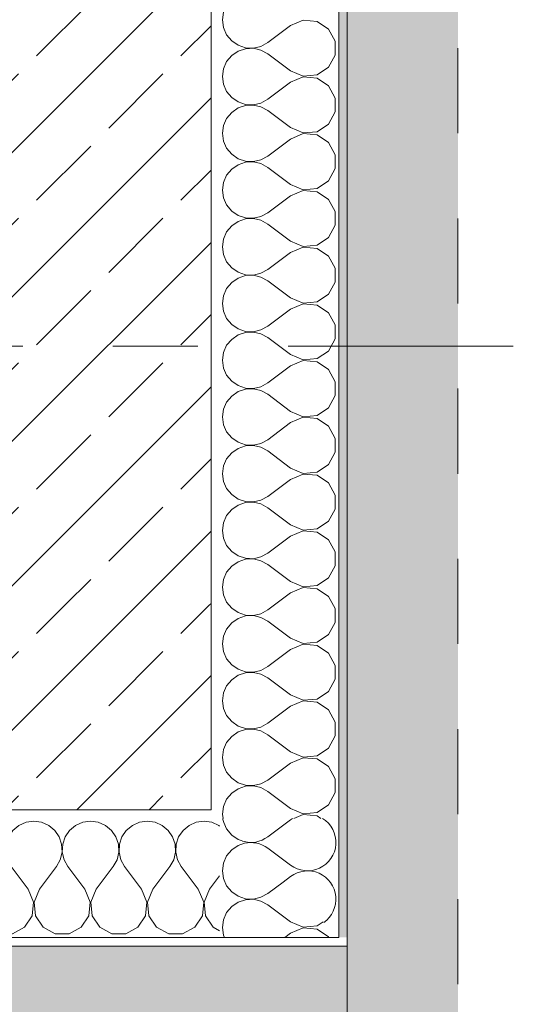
# Model space of a CAD drawing. Header units: metres. Extents: x -3.6 to 85.2, y -11 to 16.8.
# Tile 465 of 508: x 62.05 to 62.635, y -0.224 to 0.934. Entities that reach past the tile are written whole.
import ezdxf

# ---------------------------------------------------------------- set-up
doc = ezdxf.new("R2010")
doc.units = ezdxf.units.M
doc.header["$MEASUREMENT"] = 0
doc.linetypes.add('Strichlinie doppelt', pattern=[0.546806, 0.264583, -0.105833, 0.070556, -0.105833])
doc.linetypes.add('Strichlinie eng', pattern=[0.115, 0.075, -0.04])
for name, color, linetype in [('301 - Elemente.Linie', 7, 'Continuous'), ('302 - Elemente.Schraffur', 7, 'Continuous'), ('451 - Universal.Achsen Raster', 7, 'Continuous'), ('604 - Struktur.Wand Aussen', 7, 'Continuous')]:
    doc.layers.add(name, color=color, linetype=linetype)
pattern_1 = [(0, (0, 0), (0, 0.08660254), [0, -0.05]), (0, (0.025, 0.0433), (0, 0.08660254), [0, -0.05])]
pattern_2 = [(45, (0, 0), (-0.08485281, 0.08485281), []), (45, (-0.04243, 0.04243), (-0.08485281, 0.08485281), [0.09, -0.03])]

# ---------------------------------------------------------------- blocks, each defined once
blk = doc.blocks.new('*X157')
at = {"layer": '604 - Struktur.Wand Aussen', "color": 7, "linetype": 'Continuous', "lineweight": 5}
for p, q in [((62.29, -0.01), (62.2933, -0.0175)), ((62.2933, -0.0175), (62.2992, -0.0246)), ((62.2992, -0.0246), (62.3068, -0.0298)), ((62.3068, -0.0298), (62.3114, -0.0314)), ((62.3143, -0.0343), (62.3068, -0.0369)), ((62.2992, -0.0421), (62.2933, -0.0491)), ((62.3068, -0.0369), (62.2992, -0.0421)), ((62.2896, -0.0576), (62.2884, -0.0667)), ((62.2933, -0.0491), (62.2896, -0.0576)), ((62.2884, -0.0667), (62.2896, -0.0758)), ((62.2896, -0.0758), (62.2933, -0.0842)), ((62.3598, -0.0798), (62.3417, -0.0933)), ((62.2933, -0.0842), (62.2992, -0.0913)), ((62.2992, -0.0913), (62.3068, -0.0965)), ((62.3068, -0.1035), (62.2992, -0.1087)), ((62.3068, -0.0965), (62.3155, -0.0994)), ((62.3155, -0.1006), (62.3068, -0.1035)), ((62.3155, -0.0994), (62.3247, -0.0999)), ((62.3247, -0.1001), (62.3155, -0.1006)), ((62.3247, -0.0999), (62.3336, -0.0978)), ((62.3336, -0.1022), (62.3247, -0.1001)), ((62.3336, -0.0978), (62.3417, -0.0933)), ((62.3417, -0.1067), (62.3336, -0.1022)), ((62.2992, -0.1087), (62.2933, -0.1158)), ((62.3684, -0.1267), (62.3417, -0.1067)), ((62.2896, -0.1242), (62.2884, -0.1333)), ((62.2933, -0.1158), (62.2896, -0.1242)), ((62.3684, -0.1267), (62.3833, -0.133)), ((62.3995, -0.1314), (62.4067, -0.1266)), ((62.2884, -0.1333), (62.2896, -0.1424)), ((62.3833, -0.1337), (62.3684, -0.14)), ((62.3833, -0.133), (62.3995, -0.1314)), ((62.3995, -0.1352), (62.3833, -0.1337)), ((62.413, -0.1442), (62.3995, -0.1352)), ((62.2896, -0.1424), (62.2908, -0.145)), ((62.3684, -0.14), (62.3617, -0.145)), ((62.4134, -0.145), (62.413, -0.1442))]:
    blk.add_line(p, q, dxfattribs=at)
blk = doc.blocks.new('*X158')
at = {"layer": '604 - Struktur.Wand Aussen', "color": 7, "linetype": 'Continuous', "lineweight": 5}
for p, q in [((62.3684, -0.0067), (62.3417, -0.0267)), ((62.3684, -0.06), (62.3417, -0.04)), ((62.3684, -0.0733), (62.3598, -0.0798))]:
    blk.add_line(p, q, dxfattribs=at)
for centre, start, end in [((62.3217, 0), 188.6269, 197.1144), ((62.3884, -0.0333), 233.1301, 58.2117), ((62.3884, -0.0333), 121.7883, 126.8699), ((62.3217, 0), 252.8856, 306.8699), ((62.3217, -0.0667), 53.1301, 102.9722), ((62.3884, -0.1), 304.8179, 126.8699)]:
    blk.add_arc(centre, 0.0333, start, end, dxfattribs=at)
blk = doc.blocks.new('*X159')
at = {"layer": '604 - Struktur.Wand Aussen', "color": 7, "linetype": 'Continuous', "lineweight": 5}
for p, q in [((62.2896, 0.9424), (62.2884, 0.9333)), ((62.2884, 0.9333), (62.2896, 0.9242)), ((62.3684, 0.9267), (62.3417, 0.9067)), ((62.3833, 0.933), (62.3684, 0.9267)), ((62.3995, 0.9314), (62.3833, 0.933)), ((62.413, 0.9224), (62.3995, 0.9314)), ((62.2896, 0.9242), (62.2933, 0.9158)), ((62.2933, 0.9158), (62.2992, 0.9087)), ((62.4207, 0.9081), (62.413, 0.9224)), ((62.2992, 0.9087), (62.3068, 0.9035)), ((62.3068, 0.9035), (62.3155, 0.9006)), ((62.3336, 0.9022), (62.3417, 0.9067)), ((62.4207, 0.8919), (62.4207, 0.9081)), ((62.2992, 0.8913), (62.2933, 0.8842)), ((62.3068, 0.8965), (62.2992, 0.8913)), ((62.3155, 0.8994), (62.3068, 0.8965)), ((62.3155, 0.9006), (62.3247, 0.9001)), ((62.3247, 0.8999), (62.3155, 0.8994)), ((62.3247, 0.9001), (62.3336, 0.9022)), ((62.3336, 0.8978), (62.3247, 0.8999)), ((62.3417, 0.8933), (62.3336, 0.8978)), ((62.3684, 0.8733), (62.3417, 0.8933)), ((62.413, 0.8776), (62.4207, 0.8919)), ((62.2933, 0.8842), (62.2896, 0.8758)), ((62.2896, 0.8758), (62.2884, 0.8667)), ((62.3684, 0.8733), (62.3833, 0.867)), ((62.3833, 0.867), (62.3995, 0.8686)), ((62.3995, 0.8686), (62.413, 0.8776)), ((62.2884, 0.8667), (62.2896, 0.8576)), ((62.2896, 0.8576), (62.2933, 0.8491)), ((62.3684, 0.86), (62.3417, 0.84)), ((62.3833, 0.8663), (62.3684, 0.86)), ((62.3995, 0.8648), (62.3833, 0.8663)), ((62.413, 0.8558), (62.3995, 0.8648)), ((62.2933, 0.8491), (62.2992, 0.8421)), ((62.4207, 0.8415), (62.413, 0.8558)), ((62.2992, 0.8421), (62.3068, 0.8369)), ((62.3068, 0.8369), (62.3155, 0.8339)), ((62.3155, 0.8339), (62.3247, 0.8335)), ((62.3247, 0.8332), (62.3155, 0.8328)), ((62.3247, 0.8335), (62.3336, 0.8355)), ((62.3336, 0.8311), (62.3247, 0.8332)), ((62.3336, 0.8355), (62.3417, 0.84)), ((62.4207, 0.8252), (62.4207, 0.8415)), ((62.2992, 0.8246), (62.2933, 0.8175)), ((62.3068, 0.8298), (62.2992, 0.8246)), ((62.3155, 0.8328), (62.3068, 0.8298)), ((62.3417, 0.8267), (62.3336, 0.8311)), ((62.3684, 0.8067), (62.3417, 0.8267)), ((62.413, 0.8109), (62.4207, 0.8252)), ((62.2933, 0.8175), (62.2896, 0.8091)), ((62.3995, 0.8019), (62.413, 0.8109)), ((62.2896, 0.8091), (62.2884, 0.8)), ((62.2884, 0.8), (62.2896, 0.7909)), ((62.3684, 0.8067), (62.3833, 0.8004)), ((62.3833, 0.7996), (62.3684, 0.7933)), ((62.3833, 0.8004), (62.3995, 0.8019)), ((62.3995, 0.7981), (62.3833, 0.7996)), ((62.2896, 0.7909), (62.2933, 0.7825)), ((62.3684, 0.7933), (62.3417, 0.7733)), ((62.413, 0.7891), (62.3995, 0.7981)), ((62.4207, 0.7748), (62.413, 0.7891)), ((62.2933, 0.7825), (62.2992, 0.7754)), ((62.2992, 0.7754), (62.3068, 0.7702)), ((62.3068, 0.7702), (62.3155, 0.7672)), ((62.3155, 0.7661), (62.3068, 0.7631)), ((62.3155, 0.7672), (62.3247, 0.7668)), ((62.3247, 0.7665), (62.3155, 0.7661)), ((62.3247, 0.7668), (62.3336, 0.7689)), ((62.3336, 0.7645), (62.3247, 0.7665)), ((62.3336, 0.7689), (62.3417, 0.7733)), ((62.3417, 0.76), (62.3336, 0.7645)), ((62.4207, 0.7585), (62.4207, 0.7748)), ((62.2992, 0.7579), (62.2933, 0.7509)), ((62.3068, 0.7631), (62.2992, 0.7579)), ((62.3684, 0.74), (62.3417, 0.76)), ((62.413, 0.7442), (62.4207, 0.7585)), ((62.2896, 0.7424), (62.2884, 0.7333)), ((62.2933, 0.7509), (62.2896, 0.7424)), ((62.3995, 0.7352), (62.413, 0.7442)), ((62.2884, 0.7333), (62.2896, 0.7242)), ((62.3684, 0.74), (62.3833, 0.7337)), ((62.3833, 0.733), (62.3684, 0.7267)), ((62.3833, 0.7337), (62.3995, 0.7352)), ((62.3995, 0.7314), (62.3833, 0.733)), ((62.413, 0.7224), (62.3995, 0.7314)), ((62.2896, 0.7242), (62.2933, 0.7158)), ((62.3684, 0.7267), (62.3417, 0.7067)), ((62.4207, 0.7081), (62.413, 0.7224)), ((62.2933, 0.7158), (62.2992, 0.7087)), ((62.2992, 0.7087), (62.3068, 0.7035)), ((62.3336, 0.7022), (62.3417, 0.7067)), ((62.4207, 0.6919), (62.4207, 0.7081)), ((62.3068, 0.6965), (62.2992, 0.6913)), ((62.3068, 0.7035), (62.3155, 0.7006)), ((62.3155, 0.6994), (62.3068, 0.6965)), ((62.3155, 0.7006), (62.3247, 0.7001)), ((62.3247, 0.6999), (62.3155, 0.6994)), ((62.3247, 0.7001), (62.3336, 0.7022)), ((62.3336, 0.6978), (62.3247, 0.6999)), ((62.3417, 0.6933), (62.3336, 0.6978)), ((62.2933, 0.6842), (62.2896, 0.6758)), ((62.2992, 0.6913), (62.2933, 0.6842)), ((62.3684, 0.6733), (62.3417, 0.6933)), ((62.413, 0.6776), (62.4207, 0.6919)), ((62.2896, 0.6758), (62.2884, 0.6667)), ((62.3684, 0.6733), (62.3833, 0.667)), ((62.3995, 0.6686), (62.413, 0.6776)), ((62.2884, 0.6667), (62.2896, 0.6576)), ((62.3684, 0.66), (62.3417, 0.64)), ((62.3833, 0.6663), (62.3684, 0.66)), ((62.3833, 0.667), (62.3995, 0.6686)), ((62.3995, 0.6648), (62.3833, 0.6663)), ((62.413, 0.6558), (62.3995, 0.6648)), ((62.2896, 0.6576), (62.2933, 0.6491)), ((62.2933, 0.6491), (62.2992, 0.6421)), ((62.4207, 0.6415), (62.413, 0.6558)), ((62.2992, 0.6421), (62.3068, 0.6369)), ((62.3068, 0.6369), (62.3155, 0.6339)), ((62.3336, 0.6355), (62.3417, 0.64)), ((62.4207, 0.6252), (62.4207, 0.6415)), ((62.3068, 0.6298), (62.2992, 0.6246)), ((62.3155, 0.6328), (62.3068, 0.6298)), ((62.3155, 0.6339), (62.3247, 0.6335)), ((62.3247, 0.6332), (62.3155, 0.6328)), ((62.3247, 0.6335), (62.3336, 0.6355)), ((62.3336, 0.6311), (62.3247, 0.6332)), ((62.3417, 0.6267), (62.3336, 0.6311)), ((62.3684, 0.6067), (62.3417, 0.6267)), ((62.413, 0.6109), (62.4207, 0.6252)), ((62.2933, 0.6175), (62.2896, 0.6091)), ((62.2992, 0.6246), (62.2933, 0.6175)), ((62.2896, 0.6091), (62.2884, 0.6)), ((62.3684, 0.6067), (62.3833, 0.6004)), ((62.3833, 0.6004), (62.3995, 0.6019)), ((62.3995, 0.6019), (62.413, 0.6109)), ((62.2884, 0.6), (62.2896, 0.5909)), ((62.2896, 0.5909), (62.2933, 0.5825)), ((62.3684, 0.5933), (62.3417, 0.5733)), ((62.3833, 0.5996), (62.3684, 0.5933)), ((62.3995, 0.5981), (62.3833, 0.5996)), ((62.413, 0.5891), (62.3995, 0.5981)), ((62.2933, 0.5825), (62.2992, 0.5754)), ((62.4207, 0.5748), (62.413, 0.5891)), ((62.2992, 0.5754), (62.3068, 0.5702)), ((62.3068, 0.5702), (62.3155, 0.5672)), ((62.3155, 0.5672), (62.3247, 0.5668)), ((62.3247, 0.5668), (62.3336, 0.5689)), ((62.3336, 0.5689), (62.3417, 0.5733)), ((62.4207, 0.5585), (62.4207, 0.5748)), ((62.2992, 0.5579), (62.2933, 0.5509)), ((62.3068, 0.5631), (62.2992, 0.5579)), ((62.3155, 0.5661), (62.3068, 0.5631)), ((62.3247, 0.5665), (62.3155, 0.5661)), ((62.3336, 0.5645), (62.3247, 0.5665)), ((62.3417, 0.56), (62.3336, 0.5645)), ((62.3684, 0.54), (62.3417, 0.56)), ((62.413, 0.5442), (62.4207, 0.5585)), ((62.2933, 0.5509), (62.2896, 0.5424)), ((62.3995, 0.5352), (62.413, 0.5442)), ((62.2896, 0.5424), (62.2884, 0.5333)), ((62.2884, 0.5333), (62.2896, 0.5242)), ((62.3684, 0.54), (62.3833, 0.5337)), ((62.3833, 0.533), (62.3684, 0.5267)), ((62.3833, 0.5337), (62.3995, 0.5352)), ((62.3995, 0.5314), (62.3833, 0.533)), ((62.2896, 0.5242), (62.2933, 0.5158)), ((62.3684, 0.5267), (62.3417, 0.5067)), ((62.413, 0.5224), (62.3995, 0.5314)), ((62.4207, 0.5081), (62.413, 0.5224)), ((62.2933, 0.5158), (62.2992, 0.5087)), ((62.2992, 0.5087), (62.3068, 0.5035)), ((62.3068, 0.5035), (62.3155, 0.5006)), ((62.3155, 0.4994), (62.3068, 0.4965)), ((62.3155, 0.5006), (62.3247, 0.5001)), ((62.3247, 0.4999), (62.3155, 0.4994)), ((62.3247, 0.5001), (62.3336, 0.5022)), ((62.3336, 0.4978), (62.3247, 0.4999)), ((62.3336, 0.5022), (62.3417, 0.5067)), ((62.3417, 0.4933), (62.3336, 0.4978)), ((62.4207, 0.4919), (62.4207, 0.5081)), ((62.2992, 0.4913), (62.2933, 0.4842)), ((62.3068, 0.4965), (62.2992, 0.4913)), ((62.3684, 0.4733), (62.3417, 0.4933)), ((62.413, 0.4776), (62.4207, 0.4919)), ((62.2896, 0.4758), (62.2884, 0.4667)), ((62.2933, 0.4842), (62.2896, 0.4758)), ((62.3995, 0.4686), (62.413, 0.4776)), ((62.2884, 0.4667), (62.2896, 0.4576)), ((62.3684, 0.4733), (62.3833, 0.467)), ((62.3833, 0.4663), (62.3684, 0.46)), ((62.3833, 0.467), (62.3995, 0.4686)), ((62.3995, 0.4648), (62.3833, 0.4663)), ((62.413, 0.4558), (62.3995, 0.4648)), ((62.2896, 0.4576), (62.2933, 0.4491)), ((62.3684, 0.46), (62.3417, 0.44)), ((62.4207, 0.4415), (62.413, 0.4558)), ((62.2933, 0.4491), (62.2992, 0.4421)), ((62.2992, 0.4421), (62.3068, 0.4369)), ((62.3336, 0.4355), (62.3417, 0.44)), ((62.4207, 0.4252), (62.4207, 0.4415)), ((62.3068, 0.4298), (62.2992, 0.4246)), ((62.3068, 0.4369), (62.3155, 0.4339)), ((62.3155, 0.4328), (62.3068, 0.4298)), ((62.3155, 0.4339), (62.3247, 0.4335)), ((62.3247, 0.4332), (62.3155, 0.4328)), ((62.3247, 0.4335), (62.3336, 0.4355)), ((62.3336, 0.4311), (62.3247, 0.4332)), ((62.3417, 0.4267), (62.3336, 0.4311)), ((62.2933, 0.4175), (62.2896, 0.4091)), ((62.2992, 0.4246), (62.2933, 0.4175)), ((62.3684, 0.4067), (62.3417, 0.4267)), ((62.413, 0.4109), (62.4207, 0.4252)), ((62.2896, 0.4091), (62.2884, 0.4)), ((62.3684, 0.4067), (62.3833, 0.4004)), ((62.3995, 0.4019), (62.413, 0.4109)), ((62.2884, 0.4), (62.2896, 0.3909)), ((62.3833, 0.3996), (62.3684, 0.3933)), ((62.3833, 0.4004), (62.3995, 0.4019)), ((62.3995, 0.3981), (62.3833, 0.3996)), ((62.413, 0.3891), (62.3995, 0.3981)), ((62.2896, 0.3909), (62.2933, 0.3825)), ((62.2933, 0.3825), (62.2992, 0.3754)), ((62.3684, 0.3933), (62.3417, 0.3733)), ((62.4207, 0.3748), (62.413, 0.3891)), ((62.2992, 0.3754), (62.3068, 0.3702)), ((62.3336, 0.3689), (62.3417, 0.3733)), ((62.4207, 0.3585), (62.4207, 0.3748)), ((62.3068, 0.3631), (62.2992, 0.3579)), ((62.3068, 0.3702), (62.3155, 0.3672)), ((62.3155, 0.3661), (62.3068, 0.3631)), ((62.3155, 0.3672), (62.3247, 0.3668)), ((62.3247, 0.3665), (62.3155, 0.3661)), ((62.3247, 0.3668), (62.3336, 0.3689)), ((62.3336, 0.3645), (62.3247, 0.3665)), ((62.3417, 0.36), (62.3336, 0.3645)), ((62.3684, 0.34), (62.3417, 0.36)), ((62.2933, 0.3509), (62.2896, 0.3424)), ((62.2992, 0.3579), (62.2933, 0.3509)), ((62.413, 0.3442), (62.4207, 0.3585)), ((62.2896, 0.3424), (62.2884, 0.3333)), ((62.3684, 0.34), (62.3833, 0.3337)), ((62.3995, 0.3352), (62.413, 0.3442)), ((62.2884, 0.3333), (62.2896, 0.3242)), ((62.2896, 0.3242), (62.2933, 0.3158)), ((62.3684, 0.3267), (62.3417, 0.3067)), ((62.3833, 0.333), (62.3684, 0.3267)), ((62.3833, 0.3337), (62.3995, 0.3352)), ((62.3995, 0.3314), (62.3833, 0.333)), ((62.413, 0.3224), (62.3995, 0.3314)), ((62.2933, 0.3158), (62.2992, 0.3087)), ((62.4207, 0.3081), (62.413, 0.3224)), ((62.2992, 0.3087), (62.3068, 0.3035)), ((62.3068, 0.3035), (62.3155, 0.3006)), ((62.3247, 0.3001), (62.3336, 0.3022)), ((62.3336, 0.3022), (62.3417, 0.3067)), ((62.4207, 0.2919), (62.4207, 0.3081)), ((62.2992, 0.2913), (62.2933, 0.2842)), ((62.3068, 0.2965), (62.2992, 0.2913)), ((62.3155, 0.2994), (62.3068, 0.2965)), ((62.3155, 0.3006), (62.3247, 0.3001)), ((62.3247, 0.2999), (62.3155, 0.2994)), ((62.3336, 0.2978), (62.3247, 0.2999)), ((62.3417, 0.2933), (62.3336, 0.2978)), ((62.3684, 0.2733), (62.3417, 0.2933)), ((62.413, 0.2776), (62.4207, 0.2919)), ((62.2933, 0.2842), (62.2896, 0.2758)), ((62.2896, 0.2758), (62.2884, 0.2667)), ((62.2884, 0.2667), (62.2896, 0.2576)), ((62.3684, 0.2733), (62.3833, 0.267)), ((62.3833, 0.2663), (62.3684, 0.26)), ((62.3833, 0.267), (62.3995, 0.2686)), ((62.3995, 0.2648), (62.3833, 0.2663)), ((62.3995, 0.2686), (62.413, 0.2776)), ((62.2896, 0.2576), (62.2933, 0.2491)), ((62.3684, 0.26), (62.3417, 0.24)), ((62.413, 0.2558), (62.3995, 0.2648)), ((62.4207, 0.2415), (62.413, 0.2558)), ((62.2933, 0.2491), (62.2992, 0.2421)), ((62.2992, 0.2421), (62.3068, 0.2369)), ((62.3068, 0.2369), (62.3155, 0.2339)), ((62.3155, 0.2328), (62.3068, 0.2298)), ((62.3155, 0.2339), (62.3247, 0.2335)), ((62.3247, 0.2332), (62.3155, 0.2328)), ((62.3247, 0.2335), (62.3336, 0.2355)), ((62.3336, 0.2311), (62.3247, 0.2332)), ((62.3336, 0.2355), (62.3417, 0.24)), ((62.4207, 0.2252), (62.4207, 0.2415)), ((62.2992, 0.2246), (62.2933, 0.2175)), ((62.3068, 0.2298), (62.2992, 0.2246)), ((62.3417, 0.2267), (62.3336, 0.2311)), ((62.3684, 0.2067), (62.3417, 0.2267)), ((62.413, 0.2109), (62.4207, 0.2252)), ((62.2896, 0.2091), (62.2884, 0.2)), ((62.2933, 0.2175), (62.2896, 0.2091)), ((62.3995, 0.2019), (62.413, 0.2109)), ((62.2884, 0.2), (62.2896, 0.1909)), ((62.3684, 0.2067), (62.3833, 0.2004)), ((62.3833, 0.1996), (62.3684, 0.1933)), ((62.3833, 0.2004), (62.3995, 0.2019)), ((62.3995, 0.1981), (62.3833, 0.1996)), ((62.413, 0.1891), (62.3995, 0.1981)), ((62.2896, 0.1909), (62.2933, 0.1825)), ((62.3684, 0.1933), (62.3417, 0.1733)), ((62.4207, 0.1748), (62.413, 0.1891)), ((62.2933, 0.1825), (62.2992, 0.1754)), ((62.2992, 0.1754), (62.3068, 0.1702)), ((62.4207, 0.1585), (62.4207, 0.1748)), ((62.3068, 0.1631), (62.2992, 0.1579)), ((62.3068, 0.1702), (62.3155, 0.1672)), ((62.3155, 0.1661), (62.3068, 0.1631)), ((62.3155, 0.1672), (62.3247, 0.1668)), ((62.3247, 0.1665), (62.3155, 0.1661)), ((62.3247, 0.1668), (62.3336, 0.1689)), ((62.3336, 0.1645), (62.3247, 0.1665)), ((62.3336, 0.1689), (62.3417, 0.1733)), ((62.3417, 0.16), (62.3336, 0.1645)), ((62.2933, 0.1509), (62.2896, 0.1424)), ((62.2992, 0.1579), (62.2933, 0.1509)), ((62.3684, 0.14), (62.3417, 0.16)), ((62.413, 0.1442), (62.4207, 0.1585)), ((62.2896, 0.1424), (62.2884, 0.1333)), ((62.3684, 0.14), (62.3833, 0.1337)), ((62.3995, 0.1352), (62.413, 0.1442)), ((62.2884, 0.1333), (62.2896, 0.1242)), ((62.3833, 0.133), (62.3684, 0.1267)), ((62.3833, 0.1337), (62.3995, 0.1352)), ((62.3995, 0.1314), (62.3833, 0.133)), ((62.413, 0.1224), (62.3995, 0.1314)), ((62.2896, 0.1242), (62.2933, 0.1158)), ((62.2933, 0.1158), (62.2992, 0.1087)), ((62.3684, 0.1267), (62.3417, 0.1067)), ((62.4207, 0.1081), (62.413, 0.1224)), ((62.2992, 0.1087), (62.3068, 0.1035)), ((62.3336, 0.1022), (62.3417, 0.1067)), ((62.4207, 0.0919), (62.4207, 0.1081)), ((62.3068, 0.0965), (62.2992, 0.0913)), ((62.3068, 0.1035), (62.3155, 0.1006)), ((62.3155, 0.0994), (62.3068, 0.0965)), ((62.3155, 0.1006), (62.3247, 0.1001)), ((62.3247, 0.0999), (62.3155, 0.0994)), ((62.3247, 0.1001), (62.3336, 0.1022)), ((62.3336, 0.0978), (62.3247, 0.0999)), ((62.3417, 0.0933), (62.3336, 0.0978)), ((62.3684, 0.0733), (62.3417, 0.0933)), ((62.2933, 0.0842), (62.2896, 0.0758)), ((62.2992, 0.0913), (62.2933, 0.0842)), ((62.413, 0.0776), (62.4207, 0.0919)), ((62.2896, 0.0758), (62.2884, 0.0667)), ((62.3684, 0.0733), (62.3833, 0.067)), ((62.3995, 0.0686), (62.413, 0.0776)), ((62.2884, 0.0667), (62.2896, 0.0576)), ((62.3684, 0.06), (62.3417, 0.04)), ((62.3833, 0.0663), (62.3684, 0.06)), ((62.3833, 0.067), (62.3995, 0.0686)), ((62.3995, 0.0648), (62.3833, 0.0663)), ((62.413, 0.0558), (62.3995, 0.0648)), ((62.2896, 0.0576), (62.2933, 0.0491)), ((62.2933, 0.0491), (62.2992, 0.0421)), ((62.4207, 0.0415), (62.413, 0.0558)), ((62.2992, 0.0421), (62.3068, 0.0369)), ((62.3068, 0.0369), (62.3155, 0.0339)), ((62.3247, 0.0335), (62.3336, 0.0355)), ((62.3336, 0.0355), (62.3417, 0.04)), ((62.4207, 0.0252), (62.4207, 0.0415)), ((62.2992, 0.0246), (62.2933, 0.0175)), ((62.3068, 0.0298), (62.2992, 0.0246)), ((62.3155, 0.0328), (62.3068, 0.0298)), ((62.3155, 0.0339), (62.3247, 0.0335)), ((62.3247, 0.0332), (62.3155, 0.0328)), ((62.3336, 0.0311), (62.3247, 0.0332)), ((62.3417, 0.0267), (62.3336, 0.0311)), ((62.3684, 0.0067), (62.3417, 0.0267)), ((62.413, 0.0109), (62.4207, 0.0252)), ((62.2933, 0.0175), (62.2896, 0.0091)), ((62.2896, 0.0091), (62.2884, 0)), ((62.3684, 0.0067), (62.3833, 0.0004)), ((62.3833, 0.0004), (62.3995, 0.0019)), ((62.3995, 0.0019), (62.413, 0.0109)), ((62.2884, 0), (62.2891, -0.005)), ((62.3833, -0.0004), (62.3723, -0.005)), ((62.3995, -0.0019), (62.3833, -0.0004)), ((62.4041, -0.005), (62.3995, -0.0019))]:
    blk.add_line(p, q, dxfattribs=at)
blk = doc.blocks.new('*X162')
at = {"layer": '604 - Struktur.Wand Aussen', "color": 7, "linetype": 'Continuous', "lineweight": 5}
for p, q in [((61.1909, -0.0096), (61.1825, -0.0133)), ((61.2, -0.0083), (61.1909, -0.0096)), ((61.2091, -0.0096), (61.2, -0.0083)), ((61.2175, -0.0133), (61.2091, -0.0096)), ((61.2576, -0.0096), (61.2491, -0.0133)), ((61.2667, -0.0083), (61.2576, -0.0096)), ((61.2758, -0.0096), (61.2667, -0.0083)), ((61.2842, -0.0133), (61.2758, -0.0096)), ((61.3242, -0.0096), (61.3158, -0.0133)), ((61.3333, -0.0083), (61.3242, -0.0096)), ((61.3424, -0.0096), (61.3333, -0.0083)), ((61.3509, -0.0133), (61.3424, -0.0096)), ((61.3909, -0.0096), (61.3825, -0.0133)), ((61.4, -0.0083), (61.3909, -0.0096)), ((61.4091, -0.0096), (61.4, -0.0083)), ((61.4175, -0.0133), (61.4091, -0.0096)), ((61.4576, -0.0096), (61.4491, -0.0133)), ((61.4667, -0.0083), (61.4576, -0.0096)), ((61.4758, -0.0096), (61.4667, -0.0083)), ((61.4842, -0.0133), (61.4758, -0.0096)), ((61.5242, -0.0096), (61.5158, -0.0133)), ((61.5333, -0.0083), (61.5242, -0.0096)), ((61.5424, -0.0096), (61.5333, -0.0083)), ((61.5509, -0.0133), (61.5424, -0.0096)), ((61.5909, -0.0096), (61.5825, -0.0133)), ((61.6, -0.0083), (61.5909, -0.0096)), ((61.6091, -0.0096), (61.6, -0.0083)), ((61.6175, -0.0133), (61.6091, -0.0096)), ((61.6576, -0.0096), (61.6491, -0.0133)), ((61.6667, -0.0083), (61.6576, -0.0096)), ((61.6758, -0.0096), (61.6667, -0.0083)), ((61.6842, -0.0133), (61.6758, -0.0096)), ((61.7242, -0.0096), (61.7158, -0.0133)), ((61.7333, -0.0083), (61.7242, -0.0096)), ((61.7424, -0.0096), (61.7333, -0.0083)), ((61.7509, -0.0133), (61.7424, -0.0096)), ((61.7909, -0.0096), (61.7825, -0.0133)), ((61.8, -0.0083), (61.7909, -0.0096)), ((61.8091, -0.0096), (61.8, -0.0083)), ((61.8175, -0.0133), (61.8091, -0.0096)), ((61.8576, -0.0096), (61.8491, -0.0133)), ((61.8667, -0.0083), (61.8576, -0.0096)), ((61.8758, -0.0096), (61.8667, -0.0083)), ((61.8842, -0.0133), (61.8758, -0.0096)), ((61.9242, -0.0096), (61.9158, -0.0133)), ((61.9333, -0.0083), (61.9242, -0.0096)), ((61.9424, -0.0096), (61.9333, -0.0083)), ((61.9509, -0.0133), (61.9424, -0.0096)), ((61.9909, -0.0096), (61.9825, -0.0133)), ((62, -0.0083), (61.9909, -0.0096)), ((62.0091, -0.0096), (62, -0.0083)), ((62.0175, -0.0133), (62.0091, -0.0096)), ((62.0576, -0.0096), (62.0491, -0.0133)), ((62.0667, -0.0083), (62.0576, -0.0096)), ((62.0758, -0.0096), (62.0667, -0.0083)), ((62.0842, -0.0133), (62.0758, -0.0096)), ((62.1242, -0.0096), (62.1158, -0.0133)), ((62.1333, -0.0083), (62.1242, -0.0096)), ((62.1424, -0.0096), (62.1333, -0.0083)), ((62.1509, -0.0133), (62.1424, -0.0096)), ((62.1909, -0.0096), (62.1825, -0.0133)), ((62.2, -0.0083), (62.1909, -0.0096)), ((62.2091, -0.0096), (62.2, -0.0083)), ((62.2175, -0.0133), (62.2091, -0.0096)), ((62.2576, -0.0096), (62.2491, -0.0133)), ((62.2667, -0.0083), (62.2576, -0.0096)), ((62.2758, -0.0096), (62.2667, -0.0083)), ((62.2842, -0.0133), (62.2758, -0.0096)), ((61.1754, -0.0192), (61.1702, -0.0268)), ((61.1825, -0.0133), (61.1754, -0.0192)), ((61.2246, -0.0192), (61.2175, -0.0133)), ((61.2298, -0.0268), (61.2246, -0.0192)), ((61.2421, -0.0192), (61.2369, -0.0268)), ((61.2491, -0.0133), (61.2421, -0.0192)), ((61.2913, -0.0192), (61.2842, -0.0133)), ((61.2965, -0.0268), (61.2913, -0.0192)), ((61.3087, -0.0192), (61.3035, -0.0268)), ((61.3158, -0.0133), (61.3087, -0.0192)), ((61.3579, -0.0192), (61.3509, -0.0133)), ((61.3631, -0.0268), (61.3579, -0.0192)), ((61.3754, -0.0192), (61.3702, -0.0268)), ((61.3825, -0.0133), (61.3754, -0.0192)), ((61.4246, -0.0192), (61.4175, -0.0133)), ((61.4298, -0.0268), (61.4246, -0.0192)), ((61.4421, -0.0192), (61.4369, -0.0268)), ((61.4491, -0.0133), (61.4421, -0.0192)), ((61.4913, -0.0192), (61.4842, -0.0133)), ((61.4965, -0.0268), (61.4913, -0.0192)), ((61.5087, -0.0192), (61.5035, -0.0268)), ((61.5158, -0.0133), (61.5087, -0.0192)), ((61.5579, -0.0192), (61.5509, -0.0133)), ((61.5631, -0.0268), (61.5579, -0.0192)), ((61.5754, -0.0192), (61.5702, -0.0268)), ((61.5825, -0.0133), (61.5754, -0.0192)), ((61.6246, -0.0192), (61.6175, -0.0133)), ((61.6298, -0.0268), (61.6246, -0.0192)), ((61.6421, -0.0192), (61.6369, -0.0268)), ((61.6491, -0.0133), (61.6421, -0.0192)), ((61.6913, -0.0192), (61.6842, -0.0133)), ((61.6965, -0.0268), (61.6913, -0.0192)), ((61.7087, -0.0192), (61.7035, -0.0268)), ((61.7158, -0.0133), (61.7087, -0.0192)), ((61.7579, -0.0192), (61.7509, -0.0133)), ((61.7631, -0.0268), (61.7579, -0.0192)), ((61.7754, -0.0192), (61.7702, -0.0268)), ((61.7825, -0.0133), (61.7754, -0.0192)), ((61.8246, -0.0192), (61.8175, -0.0133)), ((61.8298, -0.0268), (61.8246, -0.0192)), ((61.8421, -0.0192), (61.8369, -0.0268)), ((61.8491, -0.0133), (61.8421, -0.0192)), ((61.8913, -0.0192), (61.8842, -0.0133)), ((61.8965, -0.0268), (61.8913, -0.0192)), ((61.9087, -0.0192), (61.9035, -0.0268)), ((61.9158, -0.0133), (61.9087, -0.0192)), ((61.9579, -0.0192), (61.9509, -0.0133)), ((61.9631, -0.0268), (61.9579, -0.0192)), ((61.9754, -0.0192), (61.9702, -0.0268)), ((61.9825, -0.0133), (61.9754, -0.0192)), ((62.0246, -0.0192), (62.0175, -0.0133)), ((62.0298, -0.0268), (62.0246, -0.0192)), ((62.0421, -0.0192), (62.0369, -0.0268)), ((62.0491, -0.0133), (62.0421, -0.0192)), ((62.0913, -0.0192), (62.0842, -0.0133)), ((62.0965, -0.0268), (62.0913, -0.0192)), ((62.1087, -0.0192), (62.1035, -0.0268)), ((62.1158, -0.0133), (62.1087, -0.0192)), ((62.1579, -0.0192), (62.1509, -0.0133)), ((62.1631, -0.0268), (62.1579, -0.0192)), ((62.1754, -0.0192), (62.1702, -0.0268)), ((62.1825, -0.0133), (62.1754, -0.0192)), ((62.2246, -0.0192), (62.2175, -0.0133)), ((62.2298, -0.0268), (62.2246, -0.0192)), ((62.2421, -0.0192), (62.2369, -0.0268)), ((62.2491, -0.0133), (62.2421, -0.0192)), ((62.285, -0.014), (62.2842, -0.0133)), ((61.1702, -0.0268), (61.17, -0.0273)), ((61.2328, -0.0355), (61.2298, -0.0268)), ((61.2369, -0.0268), (61.2339, -0.0355)), ((61.2994, -0.0355), (61.2965, -0.0268)), ((61.3035, -0.0268), (61.3006, -0.0355)), ((61.3661, -0.0355), (61.3631, -0.0268)), ((61.3702, -0.0268), (61.3672, -0.0355)), ((61.4328, -0.0355), (61.4298, -0.0268)), ((61.4369, -0.0268), (61.4339, -0.0355)), ((61.4994, -0.0355), (61.4965, -0.0268)), ((61.5035, -0.0268), (61.5006, -0.0355)), ((61.5661, -0.0355), (61.5631, -0.0268)), ((61.5702, -0.0268), (61.5672, -0.0355)), ((61.6328, -0.0355), (61.6298, -0.0268)), ((61.6369, -0.0268), (61.6339, -0.0355)), ((61.6994, -0.0355), (61.6965, -0.0268)), ((61.7035, -0.0268), (61.7006, -0.0355)), ((61.7661, -0.0355), (61.7631, -0.0268)), ((61.7702, -0.0268), (61.7672, -0.0355)), ((61.8328, -0.0355), (61.8298, -0.0268)), ((61.8369, -0.0268), (61.8339, -0.0355)), ((61.8994, -0.0355), (61.8965, -0.0268)), ((61.9035, -0.0268), (61.9006, -0.0355)), ((61.9661, -0.0355), (61.9631, -0.0268)), ((61.9702, -0.0268), (61.9672, -0.0355)), ((62.0328, -0.0355), (62.0298, -0.0268)), ((62.0369, -0.0268), (62.0339, -0.0355)), ((62.0994, -0.0355), (62.0965, -0.0268)), ((62.1035, -0.0268), (62.1006, -0.0355)), ((62.1661, -0.0355), (62.1631, -0.0268)), ((62.1702, -0.0268), (62.1672, -0.0355)), ((62.2328, -0.0355), (62.2298, -0.0268)), ((62.2369, -0.0268), (62.2339, -0.0355)), ((61.2311, -0.0536), (61.2332, -0.0447)), ((61.2332, -0.0447), (61.2328, -0.0355)), ((61.2339, -0.0355), (61.2335, -0.0447)), ((61.2335, -0.0447), (61.2355, -0.0536)), ((61.2978, -0.0536), (61.2999, -0.0447)), ((61.2999, -0.0447), (61.2994, -0.0355)), ((61.3006, -0.0355), (61.3001, -0.0447)), ((61.3001, -0.0447), (61.3022, -0.0536)), ((61.3645, -0.0536), (61.3665, -0.0447)), ((61.3665, -0.0447), (61.3661, -0.0355)), ((61.3672, -0.0355), (61.3668, -0.0447)), ((61.3668, -0.0447), (61.3689, -0.0536)), ((61.4311, -0.0536), (61.4332, -0.0447)), ((61.4332, -0.0447), (61.4328, -0.0355)), ((61.4339, -0.0355), (61.4335, -0.0447)), ((61.4335, -0.0447), (61.4355, -0.0536)), ((61.4978, -0.0536), (61.4999, -0.0447)), ((61.4999, -0.0447), (61.4994, -0.0355)), ((61.5006, -0.0355), (61.5001, -0.0447)), ((61.5001, -0.0447), (61.5022, -0.0536)), ((61.5645, -0.0536), (61.5665, -0.0447)), ((61.5665, -0.0447), (61.5661, -0.0355)), ((61.5672, -0.0355), (61.5668, -0.0447)), ((61.5668, -0.0447), (61.5689, -0.0536)), ((61.6311, -0.0536), (61.6332, -0.0447)), ((61.6332, -0.0447), (61.6328, -0.0355)), ((61.6339, -0.0355), (61.6335, -0.0447)), ((61.6335, -0.0447), (61.6355, -0.0536)), ((61.6978, -0.0536), (61.6999, -0.0447)), ((61.6999, -0.0447), (61.6994, -0.0355)), ((61.7006, -0.0355), (61.7001, -0.0447)), ((61.7001, -0.0447), (61.7022, -0.0536)), ((61.7645, -0.0536), (61.7665, -0.0447)), ((61.7665, -0.0447), (61.7661, -0.0355)), ((61.7672, -0.0355), (61.7668, -0.0447)), ((61.7668, -0.0447), (61.7689, -0.0536)), ((61.8311, -0.0536), (61.8332, -0.0447)), ((61.8332, -0.0447), (61.8328, -0.0355)), ((61.8339, -0.0355), (61.8335, -0.0447)), ((61.8335, -0.0447), (61.8355, -0.0536)), ((61.8978, -0.0536), (61.8999, -0.0447)), ((61.8999, -0.0447), (61.8994, -0.0355)), ((61.9006, -0.0355), (61.9001, -0.0447)), ((61.9001, -0.0447), (61.9022, -0.0536)), ((61.9645, -0.0536), (61.9665, -0.0447)), ((61.9665, -0.0447), (61.9661, -0.0355)), ((61.9672, -0.0355), (61.9668, -0.0447)), ((61.9668, -0.0447), (61.9689, -0.0536)), ((62.0311, -0.0536), (62.0332, -0.0447)), ((62.0332, -0.0447), (62.0328, -0.0355)), ((62.0339, -0.0355), (62.0335, -0.0447)), ((62.0335, -0.0447), (62.0355, -0.0536)), ((62.0978, -0.0536), (62.0999, -0.0447)), ((62.0999, -0.0447), (62.0994, -0.0355)), ((62.1006, -0.0355), (62.1001, -0.0447)), ((62.1001, -0.0447), (62.1022, -0.0536)), ((62.1645, -0.0536), (62.1665, -0.0447)), ((62.1665, -0.0447), (62.1661, -0.0355)), ((62.1672, -0.0355), (62.1668, -0.0447)), ((62.1668, -0.0447), (62.1689, -0.0536)), ((62.2311, -0.0536), (62.2332, -0.0447)), ((62.2332, -0.0447), (62.2328, -0.0355)), ((62.2339, -0.0355), (62.2335, -0.0447)), ((62.2335, -0.0447), (62.2355, -0.0536)), ((61.17, -0.0556), (61.1733, -0.0617)), ((61.2267, -0.0617), (61.2311, -0.0536)), ((61.2355, -0.0536), (61.24, -0.0617)), ((61.2933, -0.0617), (61.2978, -0.0536)), ((61.3022, -0.0536), (61.3067, -0.0617)), ((61.36, -0.0617), (61.3645, -0.0536)), ((61.3689, -0.0536), (61.3733, -0.0617)), ((61.4267, -0.0617), (61.4311, -0.0536)), ((61.4355, -0.0536), (61.44, -0.0617)), ((61.4933, -0.0617), (61.4978, -0.0536)), ((61.5022, -0.0536), (61.5067, -0.0617)), ((61.56, -0.0617), (61.5645, -0.0536)), ((61.5689, -0.0536), (61.5733, -0.0617)), ((61.6267, -0.0617), (61.6311, -0.0536)), ((61.6355, -0.0536), (61.64, -0.0617)), ((61.6933, -0.0617), (61.6978, -0.0536)), ((61.7022, -0.0536), (61.7067, -0.0617)), ((61.76, -0.0617), (61.7645, -0.0536)), ((61.7689, -0.0536), (61.7733, -0.0617)), ((61.8267, -0.0617), (61.8311, -0.0536)), ((61.8355, -0.0536), (61.84, -0.0617)), ((61.8933, -0.0617), (61.8978, -0.0536)), ((61.9022, -0.0536), (61.9067, -0.0617)), ((61.96, -0.0617), (61.9645, -0.0536)), ((61.9689, -0.0536), (61.9733, -0.0617)), ((62.0267, -0.0617), (62.0311, -0.0536)), ((62.0355, -0.0536), (62.04, -0.0617)), ((62.0933, -0.0617), (62.0978, -0.0536)), ((62.1022, -0.0536), (62.1067, -0.0617)), ((62.16, -0.0617), (62.1645, -0.0536)), ((62.1689, -0.0536), (62.1733, -0.0617)), ((62.2267, -0.0617), (62.2311, -0.0536)), ((62.2355, -0.0536), (62.24, -0.0617)), ((61.1933, -0.0883), (61.1733, -0.0617)), ((61.2067, -0.0883), (61.2267, -0.0617)), ((61.26, -0.0883), (61.24, -0.0617)), ((61.2733, -0.0883), (61.2933, -0.0617)), ((61.3267, -0.0883), (61.3067, -0.0617)), ((61.34, -0.0883), (61.36, -0.0617)), ((61.3933, -0.0883), (61.3733, -0.0617)), ((61.4067, -0.0883), (61.4267, -0.0617)), ((61.46, -0.0883), (61.44, -0.0617)), ((61.4733, -0.0883), (61.4933, -0.0617)), ((61.5267, -0.0883), (61.5067, -0.0617)), ((61.54, -0.0883), (61.56, -0.0617)), ((61.5933, -0.0883), (61.5733, -0.0617)), ((61.6067, -0.0883), (61.6267, -0.0617)), ((61.66, -0.0883), (61.64, -0.0617)), ((61.6733, -0.0883), (61.6933, -0.0617)), ((61.7267, -0.0883), (61.7067, -0.0617)), ((61.74, -0.0883), (61.76, -0.0617)), ((61.7933, -0.0883), (61.7733, -0.0617)), ((61.8067, -0.0883), (61.8267, -0.0617)), ((61.86, -0.0883), (61.84, -0.0617)), ((61.8733, -0.0883), (61.8933, -0.0617)), ((61.9267, -0.0883), (61.9067, -0.0617)), ((61.94, -0.0883), (61.96, -0.0617)), ((61.9933, -0.0883), (61.9733, -0.0617)), ((62.0067, -0.0883), (62.0267, -0.0617)), ((62.06, -0.0883), (62.04, -0.0617)), ((62.0733, -0.0883), (62.0933, -0.0617)), ((62.1267, -0.0883), (62.1067, -0.0617)), ((62.14, -0.0883), (62.16, -0.0617)), ((62.1933, -0.0883), (62.1733, -0.0617)), ((62.2067, -0.0883), (62.2267, -0.0617)), ((62.26, -0.0883), (62.24, -0.0617)), ((62.2733, -0.0883), (62.285, -0.0727)), ((61.1996, -0.1033), (61.1933, -0.0883)), ((61.2067, -0.0883), (61.2004, -0.1033)), ((61.2663, -0.1033), (61.26, -0.0883)), ((61.2733, -0.0883), (61.267, -0.1033)), ((61.333, -0.1033), (61.3267, -0.0883)), ((61.34, -0.0883), (61.3337, -0.1033)), ((61.3996, -0.1033), (61.3933, -0.0883)), ((61.4067, -0.0883), (61.4004, -0.1033)), ((61.4663, -0.1033), (61.46, -0.0883)), ((61.4733, -0.0883), (61.467, -0.1033)), ((61.533, -0.1033), (61.5267, -0.0883)), ((61.54, -0.0883), (61.5337, -0.1033)), ((61.5996, -0.1033), (61.5933, -0.0883)), ((61.6067, -0.0883), (61.6004, -0.1033)), ((61.6663, -0.1033), (61.66, -0.0883)), ((61.6733, -0.0883), (61.667, -0.1033)), ((61.733, -0.1033), (61.7267, -0.0883)), ((61.74, -0.0883), (61.7337, -0.1033)), ((61.7996, -0.1033), (61.7933, -0.0883)), ((61.8067, -0.0883), (61.8004, -0.1033)), ((61.8663, -0.1033), (61.86, -0.0883)), ((61.8733, -0.0883), (61.867, -0.1033)), ((61.933, -0.1033), (61.9267, -0.0883)), ((61.94, -0.0883), (61.9337, -0.1033)), ((61.9996, -0.1033), (61.9933, -0.0883)), ((62.0067, -0.0883), (62.0004, -0.1033)), ((62.0663, -0.1033), (62.06, -0.0883)), ((62.0733, -0.0883), (62.067, -0.1033)), ((62.133, -0.1033), (62.1267, -0.0883)), ((62.14, -0.0883), (62.1337, -0.1033)), ((62.1996, -0.1033), (62.1933, -0.0883)), ((62.2067, -0.0883), (62.2004, -0.1033)), ((62.2663, -0.1033), (62.26, -0.0883)), ((62.2733, -0.0883), (62.267, -0.1033)), ((61.1981, -0.1195), (61.1996, -0.1033)), ((61.2004, -0.1033), (61.2019, -0.1195)), ((61.2648, -0.1195), (61.2663, -0.1033)), ((61.267, -0.1033), (61.2686, -0.1195)), ((61.3314, -0.1195), (61.333, -0.1033)), ((61.3337, -0.1033), (61.3352, -0.1195)), ((61.3981, -0.1195), (61.3996, -0.1033)), ((61.4004, -0.1033), (61.4019, -0.1195)), ((61.4648, -0.1195), (61.4663, -0.1033)), ((61.467, -0.1033), (61.4686, -0.1195)), ((61.5314, -0.1195), (61.533, -0.1033)), ((61.5337, -0.1033), (61.5352, -0.1195)), ((61.5981, -0.1195), (61.5996, -0.1033)), ((61.6004, -0.1033), (61.6019, -0.1195)), ((61.6648, -0.1195), (61.6663, -0.1033)), ((61.667, -0.1033), (61.6686, -0.1195)), ((61.7314, -0.1195), (61.733, -0.1033)), ((61.7337, -0.1033), (61.7352, -0.1195)), ((61.7981, -0.1195), (61.7996, -0.1033)), ((61.8004, -0.1033), (61.8019, -0.1195)), ((61.8648, -0.1195), (61.8663, -0.1033)), ((61.867, -0.1033), (61.8686, -0.1195)), ((61.9314, -0.1195), (61.933, -0.1033)), ((61.9337, -0.1033), (61.9352, -0.1195)), ((61.9981, -0.1195), (61.9996, -0.1033)), ((62.0004, -0.1033), (62.0019, -0.1195)), ((62.0648, -0.1195), (62.0663, -0.1033)), ((62.067, -0.1033), (62.0686, -0.1195)), ((62.1314, -0.1195), (62.133, -0.1033)), ((62.1337, -0.1033), (62.1352, -0.1195)), ((62.1981, -0.1195), (62.1996, -0.1033)), ((62.2004, -0.1033), (62.2019, -0.1195)), ((62.2648, -0.1195), (62.2663, -0.1033)), ((62.267, -0.1033), (62.2686, -0.1195)), ((61.1891, -0.133), (61.1981, -0.1195)), ((61.2019, -0.1195), (61.2109, -0.133)), ((61.2558, -0.133), (61.2648, -0.1195)), ((61.2686, -0.1195), (61.2776, -0.133)), ((61.3224, -0.133), (61.3314, -0.1195)), ((61.3352, -0.1195), (61.3442, -0.133)), ((61.3891, -0.133), (61.3981, -0.1195)), ((61.4019, -0.1195), (61.4109, -0.133)), ((61.4558, -0.133), (61.4648, -0.1195)), ((61.4686, -0.1195), (61.4776, -0.133)), ((61.5224, -0.133), (61.5314, -0.1195)), ((61.5352, -0.1195), (61.5442, -0.133)), ((61.5891, -0.133), (61.5981, -0.1195)), ((61.6019, -0.1195), (61.6109, -0.133)), ((61.6558, -0.133), (61.6648, -0.1195)), ((61.6686, -0.1195), (61.6776, -0.133)), ((61.7224, -0.133), (61.7314, -0.1195)), ((61.7352, -0.1195), (61.7442, -0.133)), ((61.7891, -0.133), (61.7981, -0.1195)), ((61.8019, -0.1195), (61.8109, -0.133)), ((61.8558, -0.133), (61.8648, -0.1195)), ((61.8686, -0.1195), (61.8776, -0.133)), ((61.9224, -0.133), (61.9314, -0.1195)), ((61.9352, -0.1195), (61.9442, -0.133)), ((61.9891, -0.133), (61.9981, -0.1195)), ((62.0019, -0.1195), (62.0109, -0.133)), ((62.0558, -0.133), (62.0648, -0.1195)), ((62.0686, -0.1195), (62.0776, -0.133)), ((62.1224, -0.133), (62.1314, -0.1195)), ((62.1352, -0.1195), (62.1442, -0.133)), ((62.1891, -0.133), (62.1981, -0.1195)), ((62.2019, -0.1195), (62.2109, -0.133)), ((62.2558, -0.133), (62.2648, -0.1195)), ((62.2686, -0.1195), (62.2776, -0.133)), ((61.1748, -0.1407), (61.1891, -0.133)), ((61.2109, -0.133), (61.2252, -0.1407)), ((61.2415, -0.1407), (61.2558, -0.133)), ((61.2776, -0.133), (61.2919, -0.1407)), ((61.3081, -0.1407), (61.3224, -0.133)), ((61.3442, -0.133), (61.3585, -0.1407)), ((61.3748, -0.1407), (61.3891, -0.133)), ((61.4109, -0.133), (61.4252, -0.1407)), ((61.4415, -0.1407), (61.4558, -0.133)), ((61.4776, -0.133), (61.4919, -0.1407)), ((61.5081, -0.1407), (61.5224, -0.133)), ((61.5442, -0.133), (61.5585, -0.1407)), ((61.5748, -0.1407), (61.5891, -0.133)), ((61.6109, -0.133), (61.6252, -0.1407)), ((61.6415, -0.1407), (61.6558, -0.133)), ((61.6776, -0.133), (61.6919, -0.1407)), ((61.7081, -0.1407), (61.7224, -0.133)), ((61.7442, -0.133), (61.7585, -0.1407)), ((61.7748, -0.1407), (61.7891, -0.133)), ((61.8109, -0.133), (61.8252, -0.1407)), ((61.8415, -0.1407), (61.8558, -0.133)), ((61.8776, -0.133), (61.8919, -0.1407)), ((61.9081, -0.1407), (61.9224, -0.133)), ((61.9442, -0.133), (61.9585, -0.1407)), ((61.9748, -0.1407), (61.9891, -0.133)), ((62.0109, -0.133), (62.0252, -0.1407)), ((62.0415, -0.1407), (62.0558, -0.133)), ((62.0776, -0.133), (62.0919, -0.1407)), ((62.1081, -0.1407), (62.1224, -0.133)), ((62.1442, -0.133), (62.1585, -0.1407)), ((62.1748, -0.1407), (62.1891, -0.133)), ((62.2109, -0.133), (62.2252, -0.1407)), ((62.2415, -0.1407), (62.2558, -0.133)), ((62.2776, -0.133), (62.285, -0.137)), ((61.17, -0.1407), (61.1748, -0.1407)), ((61.2252, -0.1407), (61.2415, -0.1407)), ((61.2919, -0.1407), (61.3081, -0.1407)), ((61.3585, -0.1407), (61.3748, -0.1407)), ((61.4252, -0.1407), (61.4415, -0.1407)), ((61.4919, -0.1407), (61.5081, -0.1407)), ((61.5585, -0.1407), (61.5748, -0.1407)), ((61.6252, -0.1407), (61.6415, -0.1407)), ((61.6919, -0.1407), (61.7081, -0.1407)), ((61.7585, -0.1407), (61.7748, -0.1407)), ((61.8252, -0.1407), (61.8415, -0.1407)), ((61.8919, -0.1407), (61.9081, -0.1407)), ((61.9585, -0.1407), (61.9748, -0.1407)), ((62.0252, -0.1407), (62.0415, -0.1407)), ((62.0919, -0.1407), (62.1081, -0.1407)), ((62.1585, -0.1407), (62.1748, -0.1407)), ((62.2252, -0.1407), (62.2415, -0.1407))]:
    blk.add_line(p, q, dxfattribs=at)

msp = doc.modelspace()

# ---------------------------------------------------------------- hatches: boundary and pattern name
at = {"layer": '302 - Elemente.Schraffur', "linetype": 'Continuous', "lineweight": 0, "true_color": 0x2f2f2f}
msp.add_hatch(color=250, dxfattribs=at).paths.add_polyline_path([(62.565, 5.1), (62.435, 5.1), (62.435, -3.31), (62.565, -3.31)])
at = {"layer": '302 - Elemente.Schraffur', "linetype": 'Continuous', "lineweight": 0, "true_color": 0x282828}
msp.add_hatch(color=250, dxfattribs=at).paths.add_polyline_path([(55.22, -3.31), (62.435, -3.31), (62.435, -0.155), (55.22, -0.155)])
at = {"layer": '604 - Struktur.Wand Aussen', "linetype": 'Continuous', "lineweight": 0, "true_color": 0x000000}
h = msp.add_hatch(dxfattribs=at)
h.set_pattern_fill('Beton__Stahlbeton_0001', color=18, style=0, pattern_type=2)
h.set_pattern_definition(pattern_2)
h.paths.add_polyline_path([(62.275, 0.245), (62.275, 5.9225), (62.035, 5.9225), (62.035, 0.245)])
h = msp.add_hatch(dxfattribs=at)
h.set_pattern_fill('Verputz_0001', color=18, style=0, pattern_type=2)
h.set_pattern_definition(pattern_1)
h.paths.add_polyline_path([(62.435, 5.9225), (62.425, 5.9225), (62.425, -0.145), (62.435, -0.145)])
h = msp.add_hatch(dxfattribs=at)
h.set_pattern_fill('Beton__Stahlbeton_0001', color=18, style=0, pattern_type=2)
h.set_pattern_definition(pattern_2)
h.paths.add_polyline_path([(62.035, 0.005), (62.275, 0.005), (62.035, 0.245)])
h = msp.add_hatch(dxfattribs=at)
h.set_pattern_fill('Beton__Stahlbeton_0001', color=18, style=0, pattern_type=2)
h.set_pattern_definition(pattern_2)
h.paths.add_polyline_path([(62.035, 0.245), (62.275, 0.005), (62.275, 0.245)])
h = msp.add_hatch(dxfattribs=at)
h.set_pattern_fill('Verputz_0001', color=18, style=0, pattern_type=2)
h.set_pattern_definition(pattern_1)
h.paths.add_polyline_path([(61.14, -0.155), (62.425, -0.155), (62.425, -0.145), (61.14, -0.145)])
h = msp.add_hatch(dxfattribs=at)
h.set_pattern_fill('Verputz_0001', color=18, style=0, pattern_type=2)
h.set_pattern_definition(pattern_1)
h.paths.add_polyline_path([(62.425, -0.145), (62.425, -0.155), (62.435, -0.155)])
h = msp.add_hatch(dxfattribs=at)
h.set_pattern_fill('Verputz_0001', color=18, style=0, pattern_type=2)
h.set_pattern_definition(pattern_1)
h.paths.add_polyline_path([(62.435, -0.145), (62.425, -0.145), (62.435, -0.155)])

# ---------------------------------------------------------------- linework, layer by layer
at = {"layer": '301 - Elemente.Linie', "color": 253, "linetype": 'Strichlinie eng', "lineweight": 13, "true_color": 0xa0a0a0, "flags": 128}
msp.add_lwpolyline([(62.565, 5.1), (62.565, -3.31)], dxfattribs=at)
at = {"layer": '301 - Elemente.Linie', "color": 7, "linetype": 'Continuous', "lineweight": 18, "flags": 128}
msp.add_lwpolyline([(62.435, -0.155), (62.435, -3.31)], dxfattribs=at)
at = {"layer": '451 - Universal.Achsen Raster', "color": 160, "linetype": 'Strichlinie doppelt', "lineweight": 9, "true_color": 0x3232ff}
msp.add_line((64.935, 0.55), (-3.175, 0.55), dxfattribs=at)
at = {"layer": '604 - Struktur.Wand Aussen', "color": 7, "linetype": 'Continuous', "lineweight": 13}
for p, q in [((62.275, 0.245), (62.275, 5.9225)), ((62.275, 0.005), (62.275, 0.245)), ((62.035, 0.005), (62.275, 0.005)), ((62.035, 0.005), (62.275, 0.005))]:
    msp.add_line(p, q, dxfattribs=at)
at = {"layer": '604 - Struktur.Wand Aussen', "color": 7, "linetype": 'Continuous', "lineweight": 5}
for p, q in [((62.425, -0.005), (62.425, 5.9225)), ((62.425, -0.145), (62.425, -0.005)), ((61.17, -0.145), (62.285, -0.145)), ((62.285, -0.145), (62.425, -0.145)), ((62.285, -0.145), (62.425, -0.145))]:
    msp.add_line(p, q, dxfattribs=at)
at = {"layer": '604 - Struktur.Wand Aussen', "color": 7, "linetype": 'Continuous', "lineweight": 5, "flags": 128}
for points in [[(62.435, -0.155), (62.435, 5.9225)], [(61.14, -0.155), (62.425, -0.155)], [(62.435, -0.155), (62.425, -0.155)]]:
    msp.add_lwpolyline(points, dxfattribs=at)

# ---------------------------------------------------------------- block references
at = {"layer": '604 - Struktur.Wand Aussen', "color": 7, "lineweight": 18}
for name in ['*X159', '*X162', '*X157', '*X158']:
    msp.add_blockref(name, (0, 0), dxfattribs=at)

doc.saveas('drawing.dxf')
